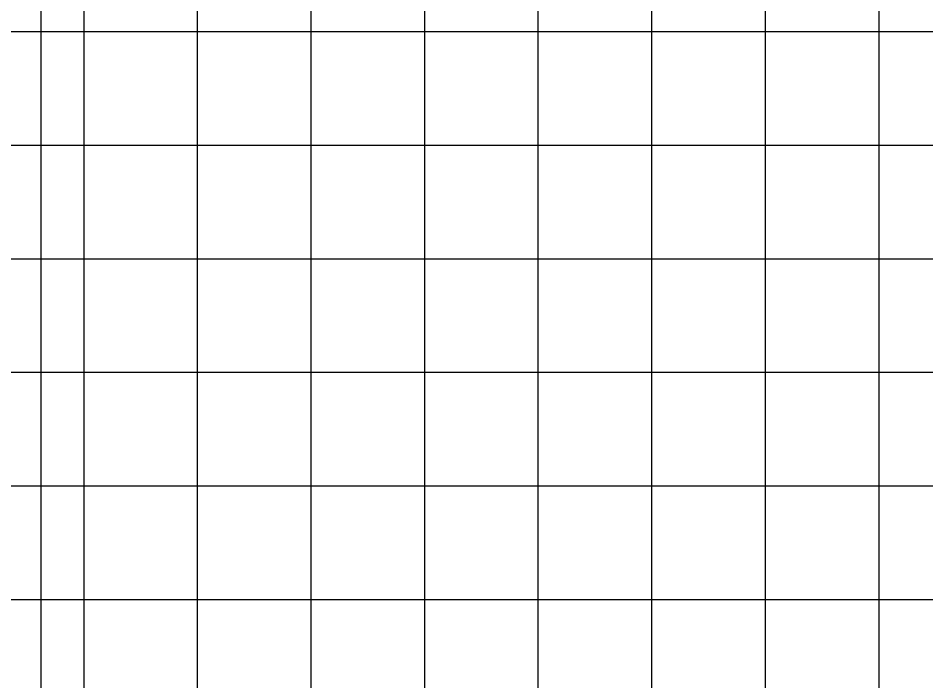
# Model space of a CAD drawing. Extents: x 1797809 to 2198143, y 249608 to 1237864.
# Drawn here: x 2195111.7 to 2195127.68, y 1237288.68 to 1237300.34 of the extents above; entities that cross this region are included whole.
import ezdxf

# ---------------------------------------------------------------- set-up
doc = ezdxf.new("R2010")
doc.units = 0
doc.layers.add('3', color=7, linetype='Continuous')
doc.layers.add('GSSHT', color=7, linetype='Continuous')

msp = doc.modelspace()

# ---------------------------------------------------------------- linework, layer by layer
at = {"layer": '3'}
msp.add_line((2195112.103, 1237285.068), (2195112.103, 1237303.068), dxfattribs=at)
at = {"layer": 'GSSHT'}
for p, q in [((2195112.86, 1237258.106), (2195112.86, 1237318.106)), ((2195114.86, 1237258.106), (2195114.86, 1237318.106)), ((2195116.86, 1237258.106), (2195116.86, 1237318.106)), ((2195118.86, 1237258.106), (2195118.86, 1237318.106)), ((2195120.86, 1237258.106), (2195120.86, 1237318.106)), ((2195122.86, 1237258.106), (2195122.86, 1237318.106)), ((2195124.86, 1237258.106), (2195124.86, 1237318.106)), ((2195126.86, 1237258.106), (2195126.86, 1237318.106)), ((2195042.86, 1237300.106), (2195172.86, 1237300.106)), ((2195042.86, 1237298.106), (2195172.86, 1237298.106)), ((2195042.86, 1237296.106), (2195172.86, 1237296.106)), ((2195042.86, 1237294.106), (2195172.86, 1237294.106)), ((2195042.86, 1237292.106), (2195172.86, 1237292.106)), ((2195042.86, 1237290.106), (2195172.86, 1237290.106))]:
    msp.add_line(p, q, dxfattribs=at)

doc.saveas('drawing.dxf')
